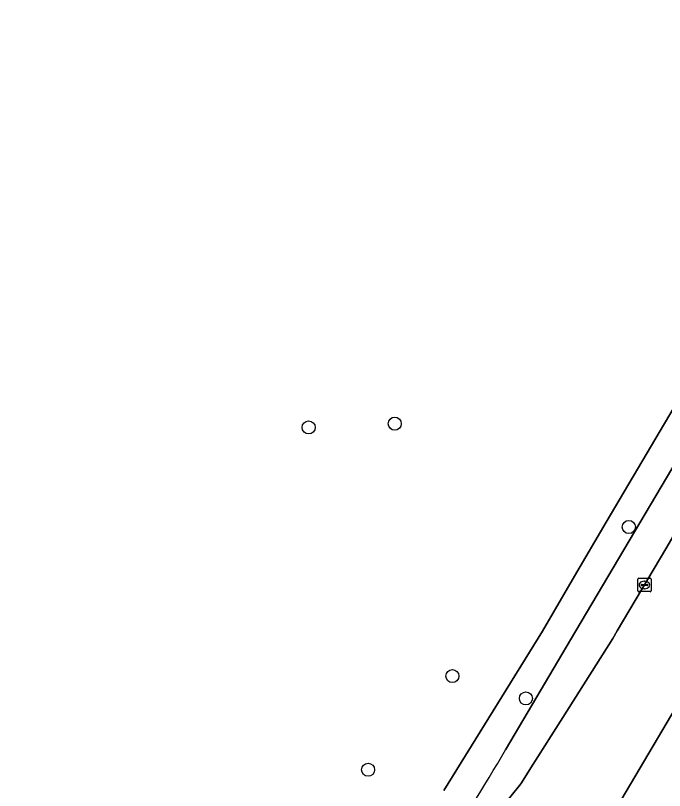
# Model space of a CAD drawing. Extents: x 159217 to 160349, y 381246 to 382172.
# Drawn here: x 160054.9 to 160103.5, y 381988.1 to 382046 of the extents above; entities that cross this region are included whole.
import ezdxf

# ---------------------------------------------------------------- set-up
doc = ezdxf.new("R2010")
doc.units = 0
for name, color, linetype in [('IMGEO_Boom', 7, 'Continuous'), ('IMGEO_Erf', 7, 'Continuous'), ('IMGEO_Kolk', 7, 'Continuous'), ('IMGEO_Parkeervlak_open', 7, 'Continuous'), ('IMGEO_Rijbaan_lokaal_open', 7, 'Continuous'), ('IMGEO_Voetpad_open', 7, 'Continuous')]:
    doc.layers.add(name, color=color, linetype=linetype)

msp = doc.modelspace()

# ---------------------------------------------------------------- linework, layer by layer
at = {"layer": 'IMGEO_Boom'}
for centre in [(160083.289, 382015.497), (160076.843, 382015.217), (160100.806, 382007.768), (160087.599, 381996.614), (160093.106, 381994.945), (160081.292, 381989.607)]:
    msp.add_circle(centre, 0.489, dxfattribs=at)
at = {"layer": 'IMGEO_Erf'}
msp.add_lwpolyline([(160086.967, 381988.057), (160094.343, 381999.973), (160096.737, 382004.094), (160099.115, 382008.137), (160109.853, 382026.297), (160112.25, 382030.329), (160120.44, 382044.226), (160110.372, 382053.519), (160109.131, 382054.649), (160080.339, 382081.401), (160080.036, 382081.682), (160078.985, 382082.653), (160077.343, 382084.17), (160063.301, 382097.262), (160055.435, 382088.686), (160053.206, 382086.345), (160037.081, 382068.942), (160033.976, 382065.592), (159923.424, 381946.282), (159883.094, 381902.756), (159886.177, 381893.973), (159887.833, 381889.831), (159941.192, 381854.075)], dxfattribs=at)
at = {"layer": 'IMGEO_Kolk'}
for p, q in [((160101.475, 382003.005), (160101.475, 382003.857)), ((160101.55, 382003.931), (160102.402, 382003.931)), ((160102.476, 382003.857), (160102.476, 382003.005)), ((160101.734, 382003.425), (160101.734, 382003.437)), ((160102.172, 382003.388), (160101.774, 382003.388)), ((160101.777, 382003.474), (160102.175, 382003.474)), ((160101.963, 382003.711), (160101.988, 382003.711)), ((160102.218, 382003.437), (160102.218, 382003.425)), ((160102.402, 382002.931), (160101.55, 382002.931)), ((160101.986, 382003.151), (160101.961, 382003.151))]:
    msp.add_line(p, q, dxfattribs=at)
for points in [[(160101.475, 382003.005), (160101.475, 382003.857)], [(160101.55, 382003.931), (160102.402, 382003.931)], [(160102.476, 382003.857), (160102.476, 382003.005)], [(160102.402, 382002.931), (160101.55, 382002.931)]]:
    msp.add_lwpolyline(points, dxfattribs=at)
for centre, radius, start, end in [((160101.552, 382003.855), 0.0765, 91.55205, 178.44795), ((160101.552, 382003.855), 0.0765, 91.55205, 178.44795), ((160102.4, 382003.855), 0.0765, 1.55205, 88.44795), ((160102.4, 382003.855), 0.0765, 1.55205, 88.44795), ((160101.774, 382003.434), 0.0403, 85.87752, 175.75265), ((160101.771, 382003.424), 0.0366, 178.93798, 274.71019), ((160102.175, 382003.431), 0.043, 264.86636, 352.45326), ((160102.179, 382003.436), 0.0386, 1.73085, 96.63898), ((160101.552, 382003.007), 0.0765, 181.55205, 268.44795), ((160101.552, 382003.007), 0.0765, 181.55205, 268.44795), ((160102.4, 382003.007), 0.0765, 271.55205, 358.44795), ((160102.4, 382003.007), 0.0765, 271.55205, 358.44795)]:
    msp.add_arc(centre, radius, start, end, dxfattribs=at)
for centre, major_axis, ratio, start_param, end_param in [((160101.962, 382003.431), (-0.387, 0.002), 0.722429, 4.712389, 7.853982), ((160101.987, 382003.431), (-0.39, 0.002), 0.717154, 1.570796, 4.712389)]:
    msp.add_ellipse(centre, major_axis=major_axis, ratio=ratio, start_param=start_param, end_param=end_param, dxfattribs=at)
at = {"layer": 'IMGEO_Parkeervlak_open'}
for points in [[(160073.897, 381966.186), (160078.769, 381971.536), (160080.165, 381973.156), (160091.288, 381986.771), (160092.735, 381988.55), (160093.651, 381990.018), (160095.866, 381993.522), (160099.605, 381999.423), (160099.946, 382000), (160103.576, 382006.134), (160109.332, 382015.99), (160113.534, 382023.07), (160117.244, 382029.491), (160119.219, 382032.966), (160121.556, 382037.261), (160122.268, 382038.501)], [(160118.827, 382037.082), (160106.019, 382015.483), (160096.85, 382000), (160091.586, 381991.093)]]:
    msp.add_lwpolyline(points, dxfattribs=at)
msp.add_arc((159942.581, 382078.894), 172.949, 323.10877, 329.49129, dxfattribs=at)
at = {"layer": 'IMGEO_Rijbaan_lokaal_open'}
for points in [[(160125.51, 382029.203), (160127.869, 382033.644), (160130.339, 382038.678), (160132.186, 382043.112), (160123.708, 382041.592), (160123.283, 382040.403), (160122.754, 382039.257), (160122.435, 382038.719), (160122.268, 382038.501), (160121.556, 382037.261), (160119.219, 382032.966), (160117.244, 382029.491), (160113.534, 382023.07), (160109.332, 382015.99), (160103.576, 382006.134), (160099.946, 382000), (160099.605, 381999.423), (160095.866, 381993.522), (160093.651, 381990.018), (160092.735, 381988.55), (160091.288, 381986.771), (160080.165, 381973.156), (160078.769, 381971.536)], [(160097.531, 381982.788), (160107.711, 382000), (160124.728, 382028.051)]]:
    msp.add_lwpolyline(points, dxfattribs=at)
at = {"layer": 'IMGEO_Voetpad_open'}
for points in [[(160122.268, 382038.501), (160122.435, 382038.719), (160122.754, 382039.257), (160123.283, 382040.403), (160123.708, 382041.592), (160120.44, 382044.226), (160112.25, 382030.329), (160109.853, 382026.297), (160099.115, 382008.137), (160096.737, 382004.094), (160094.343, 381999.973), (160086.967, 381988.057)], [(160091.586, 381991.093), (160096.85, 382000), (160106.019, 382015.483), (160118.827, 382037.082)], [(160124.728, 382028.051), (160107.711, 382000), (160097.531, 381982.788)]]:
    msp.add_lwpolyline(points, dxfattribs=at)
msp.add_arc((159942.581, 382078.894), 172.949, 323.10877, 329.49129, dxfattribs=at)

doc.saveas('drawing.dxf')
